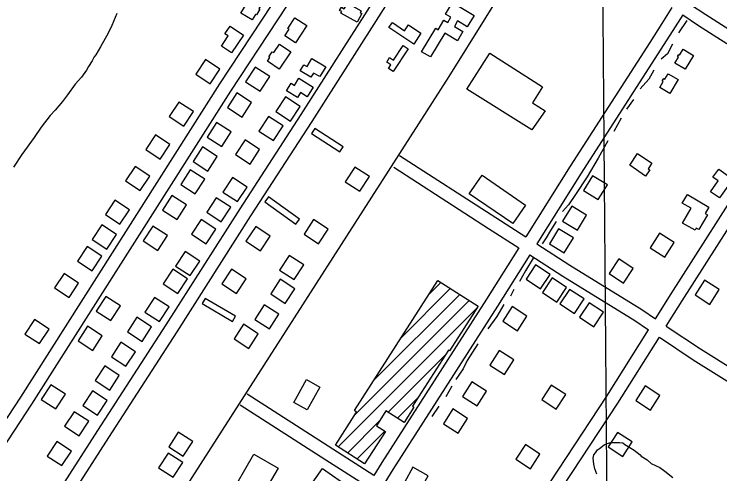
# Model space of a CAD drawing. Extents: x 3567028 to 3605064, y 510945 to 536587.
# Drawn here: x 3585673 to 3587292, y 520355 to 521410 of the extents above; entities that cross this region are included whole.
import ezdxf

# ---------------------------------------------------------------- set-up
doc = ezdxf.new("R2010")
doc.units = 0
for name, color, linetype in [('V-BLDG-OTLN', 7, 'Continuous'), ('V-GRID-MAJR', 7, 'Continuous'), ('V-ROAD-CNTR', 7, 'Continuous'), ('V-SITE-VEGE', 7, 'Continuous'), ('V-TOPO-SHOR', 7, 'Continuous')]:
    doc.layers.add(name, color=color, linetype=linetype)

msp = doc.modelspace()

# ---------------------------------------------------------------- linework, layer by layer
at = {"layer": 'V-BLDG-OTLN'}
for p, q in [((3586623.7, 520766.1), (3586651.9, 520794.3)), ((3586560.5, 520667.6), (3586673.5, 520780.5)), ((3586497.4, 520569), (3586695, 520766.7)), ((3586454.8, 520491.1), (3586716.6, 520752.9)), ((3586415.9, 520416.8), (3586734.2, 520735.2)), ((3586530.9, 520496.5), (3586661, 520626.6)), ((3586552.5, 520482.7), (3586597.8, 520528.1)), ((3586437.4, 520403), (3586510.9, 520476.5)), ((3586459, 520389.2), (3586523.1, 520453.4))]:
    msp.add_line(p, q, dxfattribs=at)
for points in [[(3586192.9, 521412.3), (3586219.9, 521456.2), (3586245.4, 521440.5), (3586234.4, 521422.7), (3586236.6, 521421.4), (3586228.5, 521408.2), (3586226.4, 521409.4), (3586218.5, 521396.6)], [(3586459.4, 521391.5), (3586422.5, 521412.4), (3586424.3, 521415.6), (3586419.4, 521418.3), (3586423.8, 521426.1), (3586430.3, 521422.3), (3586437.7, 521435.2), (3586469.1, 521417.4), (3586467, 521413.6), (3586470.8, 521411.5)], [(3586678.6, 521436.7), (3586727.9, 521406.9), (3586712.3, 521381.1), (3586690.3, 521394.4), (3586682.7, 521381.8), (3586702.4, 521370), (3586689.7, 521349), (3586660.7, 521366.5), (3586627.7, 521311.7), (3586607.7, 521323.8), (3586640.1, 521377.5), (3586645.7, 521373.8), (3586658.9, 521396), (3586667.6, 521391.1), (3586674.6, 521402.6), (3586662.5, 521409.9)], [(3586344.2, 521383.6), (3586318.3, 521344.1), (3586293.6, 521360.3), (3586303.5, 521375.3), (3586301, 521376.9), (3586317.1, 521401.4)], [(3586589.4, 521341), (3586532.6, 521379.1), (3586540.5, 521390.8), (3586568.7, 521371.8), (3586577.6, 521385.1), (3586606.2, 521365.9)], [(3586198.6, 521361.9), (3586171.3, 521321), (3586148.2, 521336.5), (3586164, 521360.2), (3586156.5, 521365.1), (3586168.1, 521382.3)], [(3586307.4, 521323.8), (3586281.1, 521283.9), (3586253.9, 521301.9), (3586259.7, 521310.7), (3586257.4, 521312.2), (3586265.1, 521323.8), (3586268.4, 521321.6), (3586281.2, 521341.1)], [(3586576.4, 521330.4), (3586542, 521278.3), (3586531.4, 521285.2), (3586537, 521293.7), (3586527.5, 521299.9), (3586534.3, 521310.1), (3586543.3, 521304.2), (3586565.4, 521337.7)], [(3587231.7, 521315), (3587212.4, 521283.3), (3587188.6, 521297.8), (3587196.7, 521311.1), (3587194.6, 521312.4), (3587197.6, 521317.3), (3587199.5, 521316.1), (3587207.7, 521329.6)], [(3586122.8, 521250.2), (3586144.9, 521283.6), (3586111.6, 521305.7), (3586089.5, 521272.3)], [(3586353.4, 521265.1), (3586329.2, 521279.6), (3586337.7, 521293.9), (3586344.8, 521289.7), (3586355.8, 521308.2), (3586387.9, 521289), (3586373.8, 521266.6), (3586359.4, 521274.8)], [(3586711.2, 521237.6), (3586764, 521320.4), (3586885.2, 521243.3), (3586861.7, 521206.4), (3586890.9, 521188.2), (3586860.7, 521144.3)], [(3586225.6, 521288.4), (3586203.9, 521254.8), (3586237.5, 521233.1), (3586259.2, 521266.7)], [(3587196.5, 521259.7), (3587177.5, 521227.7), (3587154.1, 521241.6), (3587162.1, 521255.2), (3587159.7, 521256.6), (3587163, 521262.1), (3587165.9, 521260.4), (3587173.6, 521273.3)], [(3586325.9, 521262.7), (3586358.8, 521242.5), (3586345.2, 521220.3), (3586329.4, 521230), (3586322.6, 521219), (3586297.9, 521234.2), (3586308.3, 521251.2), (3586316, 521246.5)], [(3586183.9, 521229.1), (3586162.2, 521195.5), (3586195.8, 521173.8), (3586217.5, 521207.4)], [(3586061.9, 521152.9), (3586084, 521186.2), (3586050.6, 521208.3), (3586028.5, 521175)], [(3586306.9, 521164.5), (3586328.8, 521198), (3586295.3, 521219.9), (3586273.4, 521186.4)], [(3586137, 521161.3), (3586115.3, 521127.7), (3586148.9, 521106), (3586170.6, 521139.6)], [(3586268, 521119.8), (3586289.9, 521153.3), (3586256.4, 521175.2), (3586234.5, 521141.7)], [(3586419.9, 521093.9), (3586427.5, 521105.7), (3586362.6, 521147.6), (3586355, 521135.9)], [(3586008, 521077.3), (3586030.1, 521110.7), (3585996.7, 521132.7), (3585974.6, 521099.4)], [(3586214.2, 521065.8), (3586236, 521099.3), (3586202.5, 521121.2), (3586180.7, 521087.7)], [(3586105, 521105.3), (3586083.4, 521071.7), (3586117, 521050), (3586138.7, 521083.6)], [(3587085.1, 521063.1), (3587103.3, 521090.1), (3587136.1, 521067.9), (3587127.4, 521055), (3587131, 521052.5), (3587121.5, 521038.5)], [(3585962, 521005), (3585984.1, 521038.4), (3585950.7, 521060.5), (3585928.6, 521027.1)], [(3586076.5, 521052.9), (3586054.8, 521019.3), (3586088.4, 520997.6), (3586110.1, 521031.2)], [(3586466.1, 521003.5), (3586487.9, 521037.1), (3586454.4, 521058.9), (3586432.6, 521025.3)], [(3587321.7, 521031.3), (3587291.3, 520988.1), (3587270.7, 521002.5), (3587288, 521027.1), (3587276, 521035.5), (3587289.2, 521054.2)], [(3586185.4, 520979.8), (3586207.3, 521013.3), (3586173.8, 521035.2), (3586151.9, 521001.7)], [(3586817, 520929.4), (3586717.1, 520997.8), (3586746.2, 521040.3), (3586846.1, 520971.9)], [(3586999.6, 521039.3), (3586978.8, 521005.1), (3587012.9, 520984.3), (3587033.8, 521018.4)], [(3585915.4, 520928), (3585937.5, 520961.3), (3585904.1, 520983.4), (3585882, 520950)], [(3586034.5, 520994.1), (3586012.8, 520960.4), (3586046.4, 520938.8), (3586068.1, 520972.4)], [(3586148.1, 520933.4), (3586170, 520966.9), (3586136.5, 520988.8), (3586114.6, 520955.3)], [(3586319.3, 520927.9), (3586327.5, 520939.3), (3586256.3, 520990.4), (3586248.1, 520979)], [(3587217.4, 520996.3), (3587266.8, 520967.2), (3587258.2, 520952.6), (3587263.4, 520949.5), (3587243.3, 520915.5), (3587237.9, 520918.7), (3587235, 520913.9), (3587206.5, 520930.7), (3587226.4, 520964.4), (3587205.8, 520976.5)], [(3586952.1, 520969.4), (3586931.2, 520935.3), (3586965.3, 520914.4), (3586986.2, 520948.5)], [(3586113.4, 520883.1), (3586135.3, 520916.6), (3586101.8, 520938.5), (3586079.9, 520905)], [(3586371.3, 520883.2), (3586393.1, 520916.8), (3586359.6, 520938.5), (3586337.8, 520905)], [(3585885.2, 520870.8), (3585907.3, 520904.1), (3585873.9, 520926.2), (3585851.9, 520892.8)], [(3585990.7, 520923.3), (3585969, 520889.7), (3586002.7, 520868), (3586024.3, 520901.7)], [(3586226.9, 520922.5), (3586204.6, 520889.3), (3586237.8, 520867), (3586260.1, 520900.3)], [(3586921.7, 520917.2), (3586900.8, 520883.1), (3586935, 520862.2), (3586955.8, 520896.4)], [(3587166, 520852.1), (3587187.4, 520885.8), (3587153.6, 520907.3), (3587132.2, 520873.5)], [(3585851.8, 520821.2), (3585873.8, 520854.6), (3585840.5, 520876.7), (3585818.4, 520843.3)], [(3586076.8, 520809.9), (3586098.6, 520843.4), (3586065.1, 520865.2), (3586043.3, 520831.7)], [(3586315.4, 520801), (3586337.2, 520834.6), (3586303.6, 520856.4), (3586281.8, 520822.8)], [(3587037.8, 520815.2), (3587071.1, 520793), (3587093.3, 520826.3), (3587060.1, 520848.5)], [(3586048.5, 520769.3), (3586070.4, 520802.8), (3586036.9, 520824.6), (3586015, 520791.1)], [(3586171.7, 520824.6), (3586149.4, 520791.4), (3586182.6, 520769.1), (3586204.9, 520802.3)], [(3586902.7, 520812.8), (3586869.3, 520834.9), (3586847.2, 520801.5), (3586880.5, 520779.4)], [(3585798.6, 520759.5), (3585820.7, 520792.8), (3585787.4, 520814.9), (3585765.3, 520781.6)], [(3586940.3, 520782.7), (3586907, 520804.8), (3586884.8, 520771.4), (3586918.2, 520749.3)], [(3586294.9, 520746.2), (3586316.7, 520779.7), (3586283.1, 520801.5), (3586261.4, 520767.9)], [(3586453.3, 520500.2), (3586644.7, 520798.9), (3586737.1, 520739.7), (3586671.6, 520637.4), (3586669, 520639.1), (3586586.4, 520510.2), (3586589.9, 520508), (3586567.5, 520473), (3586525.8, 520499.8), (3586504, 520465.7), (3586524.6, 520452.5), (3586476.7, 520377.8), (3586409.7, 520420.8), (3586458.5, 520496.9)], [(3587235.4, 520765.6), (3587269.1, 520744.1), (3587290.7, 520777.8), (3587257, 520799.3)], [(3586980.6, 520756.4), (3586947.2, 520778.5), (3586925.1, 520745.2), (3586958.4, 520723.1)], [(3585883, 520762.2), (3585861.3, 520728.6), (3585894.9, 520706.9), (3585916.6, 520740.5)], [(3586006.3, 520704.7), (3586028.1, 520738.2), (3585994.6, 520760), (3585972.8, 520726.5)], [(3586173.8, 520704.9), (3586180.9, 520717), (3586111.3, 520757.8), (3586104.2, 520745.8)], [(3586258.5, 520687.8), (3586280.3, 520721.3), (3586246.7, 520743.1), (3586224.9, 520709.5)], [(3586815.6, 520738.9), (3586794.1, 520705.2), (3586827.8, 520683.6), (3586849.3, 520717.3)], [(3587025.2, 520725.8), (3586991.9, 520747.9), (3586969.8, 520714.6), (3587003.1, 520692.5)], [(3585730.7, 520653.9), (3585752.8, 520687.2), (3585719.4, 520709.3), (3585697.3, 520675.9)], [(3585966.2, 520659.2), (3585988, 520692.7), (3585954.5, 520714.5), (3585932.7, 520681)], [(3585841.2, 520693.8), (3585819.5, 520660.2), (3585853.1, 520638.5), (3585874.8, 520672.1)], [(3586211, 520643.1), (3586232.8, 520676.7), (3586199.2, 520698.4), (3586177.4, 520664.9)], [(3585929.3, 520601.9), (3585951.1, 520635.4), (3585917.6, 520657.3), (3585895.8, 520623.8)], [(3586785.4, 520638.5), (3586763.9, 520604.8), (3586797.6, 520583.3), (3586819.1, 520617)], [(3585892.2, 520547.3), (3585914, 520580.8), (3585880.5, 520602.7), (3585858.7, 520569.2)], [(3586374.3, 520554.3), (3586345.2, 520501.9), (3586314.3, 520519), (3586343.4, 520571.4)], [(3586723.1, 520566.2), (3586701.6, 520532.5), (3586735.3, 520510.9), (3586756.8, 520544.6)], [(3585756.6, 520559.5), (3585734.9, 520525.9), (3585768.5, 520504.2), (3585790.2, 520537.8)], [(3585864.2, 520489.9), (3585886.1, 520523.4), (3585852.6, 520545.3), (3585830.7, 520511.8)], [(3586916.6, 520503.4), (3586938.5, 520536.9), (3586905.1, 520558.8), (3586883.1, 520525.4)], [(3587120.9, 520556.9), (3587099.1, 520523.3), (3587132.7, 520501.6), (3587154.4, 520535.1)], [(3585822.1, 520442.5), (3585844, 520476), (3585810.4, 520497.8), (3585788.6, 520464.3)], [(3586679.3, 520504), (3586657.7, 520470.3), (3586691.4, 520448.8), (3586713, 520482.5)], [(3586060.8, 520395.7), (3586082.6, 520429.2), (3586049.1, 520451), (3586027.3, 520417.4)], [(3587057.2, 520450.4), (3587035.5, 520416.8), (3587069, 520395.1), (3587090.8, 520428.7)], [(3585782.1, 520374), (3585804, 520407.5), (3585770.5, 520429.3), (3585748.6, 520395.8)], [(3586857.2, 520367), (3586879.1, 520400.5), (3586845.7, 520422.4), (3586823.7, 520388.9)], [(3586037.9, 520347.5), (3586059.6, 520381), (3586026.1, 520402.8), (3586004.3, 520369.2)], [(3586163.4, 520297.6), (3586222.6, 520400.4), (3586278.3, 520368.4), (3586245.9, 520312.3), (3586265.7, 520300.9), (3586247.5, 520269.4), (3586223.5, 520283.3), (3586214.7, 520268)], [(3586443.5, 520322.8), (3586384.8, 520239.1), (3586342.6, 520268.7), (3586348.9, 520277.7), (3586327.8, 520292.4), (3586380.2, 520367.2)], [(3586568, 520335.5), (3586602.8, 520315.7), (3586622.6, 520350.4), (3586587.8, 520370.2)]]:
    msp.add_lwpolyline(points, close=True, dxfattribs=at)
at = {"layer": 'V-GRID-MAJR'}
msp.add_spline([(3587066.2, 516482.6), (3587015.1, 522539.9), (3586963.9, 528600.6), (3586912.8, 534661.4), (3586912.8, 534664.9)], degree=3, dxfattribs=at)
at = {"layer": 'V-ROAD-CNTR'}
for points in [[(3587705.6, 522906.4), (3587639.4, 522787.2), (3587294.4, 522242.5), (3587148.3, 522036.4), (3587094.3, 521948.2), (3586670, 521267.1)], [(3584244.5, 518305.1), (3584303.3, 518397.2), (3584670, 518961.4), (3584951.8, 519398.6), (3585323.8, 519976.3), (3585688.2, 520531.3), (3586144.7, 521249.8), (3586361.2, 521578.8), (3586389.7, 521614.3)], [(3584244.9, 518250.1), (3584328.5, 518381), (3584695.2, 518945.1), (3584977, 519382.3), (3585348.9, 519959.9), (3585713.4, 520515), (3586169.9, 521233.5), (3586385.4, 521561.1), (3586415.3, 521598.3)], [(3586548.5, 521522.7), (3586499.6, 521444.7), (3586330.4, 521179.7), (3586190.2, 520963.3), (3586020.7, 520697.2), (3585864.3, 520454.4), (3585659.3, 520135.2), (3585480.6, 519855.8), (3585247.7, 519498.6), (3585059.4, 519206), (3584823, 518841.1), (3584546.6, 518411.3), (3584314.7, 518042.1), (3584247.6, 517940.5)], [(3586575.6, 521509.4), (3586524.9, 521428.6), (3586355.6, 521163.5), (3586215.4, 520947.1), (3586046, 520681), (3585889.6, 520438.2), (3585684.5, 520119), (3585505.8, 519839.5), (3585272.9, 519482.3), (3585084.6, 519189.7), (3584848.2, 518824.8), (3584571.9, 518395.2), (3584340, 518025.9), (3584248, 517886.8)], [(3587181.7, 521424.9), (3587158.7, 521388.6), (3587130.9, 521345.2)], [(3587222.6, 521433.6), (3587259.5, 521408.8), (3587473, 521273.2), (3587492.9, 521260)], [(3587206.6, 521408.2), (3587184, 521372.4), (3587141.2, 521305.7)], [(3587206.6, 521408.2), (3587243.1, 521383.7), (3587456.7, 521248.1), (3587476.9, 521234.7)], [(3587130.9, 521345.2), (3586948.7, 521061.2), (3586846.5, 520899.2)], [(3587141.2, 521305.7), (3586974, 521045.1), (3586871.8, 520882.9)], [(3586670, 521267.1), (3586010.7, 520238.1), (3585701.5, 519767.9), (3585208.6, 519007), (3584966.5, 518613.5), (3584573.1, 518008.2), (3584257.5, 517502.4)], [(3587144.1, 520711), (3587180, 520768.1), (3587367.8, 521061.9), (3587476.9, 521234.7)], [(3587169.1, 520694.3), (3587205.3, 520752.1), (3587393.1, 521045.8), (3587501.9, 521218.1)], [(3586557.1, 521085.8), (3586777.6, 520943.4), (3586846.5, 520899.2)], [(3586544, 521058.5), (3586761.4, 520918.2), (3586830.5, 520873.8)], [(3586830.5, 520873.8), (3586756.2, 520755.9), (3586516.1, 520381.3), (3586498, 520351.6)], [(3586871.8, 520882.9), (3586947.5, 520834.3), (3587112.8, 520731.9), (3587144.1, 520711)], [(3586855.8, 520857.6), (3586781.5, 520739.8), (3586541.6, 520365.4), (3586523.3, 520335.5)], [(3586855.8, 520857.6), (3586931.5, 520808.9), (3587096.6, 520706.7), (3587128.1, 520685.6)], [(3587169.1, 520694.3), (3587247.3, 520642.1), (3587480.4, 520496.3)], [(3586792.8, 520167.5), (3586828.1, 520222.6), (3587032.4, 520533.2), (3587128.1, 520685.6)], [(3586910.6, 520293.4), (3587057.6, 520517), (3587153.1, 520668.9)], [(3587153.1, 520668.9), (3587231, 520616.9), (3587565.3, 520407.7), (3587884.6, 520205.5)], [(3586498, 520351.6), (3586403.6, 520411.6), (3586207, 520538)], [(3586482.4, 520326), (3586387.5, 520386.3), (3586191.4, 520512.5)]]:
    msp.add_lwpolyline(points, dxfattribs=at)
at = {"layer": 'V-SITE-VEGE'}
for p, q in [((3585908.4, 521411.7), (3585896.6, 521383.8)), ((3585896.6, 521383.8), (3585888.3, 521366.4)), ((3585888.3, 521366.4), (3585870.6, 521335)), ((3585870.6, 521335), (3585859.9, 521316.4)), ((3585856.4, 521311.8), (3585851.7, 521302.5)), ((3585859.9, 521316.4), (3585856.4, 521311.8)), ((3585843.4, 521289.7), (3585838.7, 521281.6)), ((3585851.7, 521302.5), (3585843.4, 521289.7)), ((3585838.7, 521281.6), (3585826.9, 521265.3)), ((3585826.9, 521265.3), (3585812.8, 521249.1)), ((3585812.8, 521249.1), (3585795.1, 521224.7)), ((3585795.1, 521224.7), (3585783.4, 521209.6)), ((3585783.4, 521209.6), (3585766.9, 521189.9)), ((3585755.1, 521177.1), (3585735.1, 521150.4)), ((3585766.9, 521189.9), (3585755.1, 521177.1)), ((3585735.1, 521150.4), (3585718.6, 521127.2)), ((3585718.6, 521127.2), (3585690.4, 521087.7)), ((3585690.4, 521087.7), (3585671.5, 521058.7))]:
    msp.add_line(p, q, dxfattribs=at)
msp.add_lwpolyline([(3587009.4, 520354.1), (3587004.9, 520367), (3587002.6, 520377.5), (3587001.5, 520391.5), (3587002.8, 520398.5), (3587006.3, 520403.1), (3587011, 520410.1), (3587015.7, 520413.6), (3587026.2, 520421.7), (3587033.3, 520425.1), (3587041.5, 520427.4), (3587061.3, 520427.2), (3587069.4, 520426), (3587074.1, 520422.5), (3587085.7, 520415.4), (3587095, 520409.5), (3587108.9, 520398.9), (3587111.2, 520395.4), (3587125.2, 520387.1), (3587134.4, 520378.9), (3587154.2, 520369.4), (3587165.8, 520361.2), (3587184.4, 520347.1)], dxfattribs=at)
at = {"layer": 'V-TOPO-SHOR'}
for p, q in [((3587216.4, 521395.6), (3587196.7, 521367.2)), ((3587094.1, 521214.3), (3587077.9, 521191.9)), ((3587065.3, 521171), (3587049, 521140.6)), ((3586819.4, 520778.3), (3586811.3, 520763.2)), ((3586646.9, 520510.3), (3586630.7, 520486.9))]:
    msp.add_line(p, q, dxfattribs=at)
for points in [[(3587183, 521341.3), (3587171.6, 521318.9), (3587157.3, 521306.5)], [(3587140.1, 521281.6), (3587128.7, 521260.9), (3587109.3, 521238.7)], [(3587034.9, 521119.1), (3587012.4, 521079.7), (3586987.1, 521036.7), (3586960.4, 520996.3), (3586945, 520972.4), (3586931.2, 520957.2)], [(3586916, 520933.8), (3586903.7, 520913.2), (3586893.2, 520896.5), (3586884.6, 520883)], [(3586863.9, 520850.1), (3586846, 520820.7), (3586832.5, 520796.2)], [(3586796.6, 520743.8), (3586780.3, 520715.9), (3586759.2, 520688.2)], [(3586736.4, 520653.8), (3586712.1, 520615.6), (3586702.6, 520595.9), (3586686.3, 520571.6)], [(3586676.7, 520556.6), (3586669.9, 520544.2), (3586663, 520532.2)]]:
    msp.add_lwpolyline(points, dxfattribs=at)

doc.saveas('drawing.dxf')
